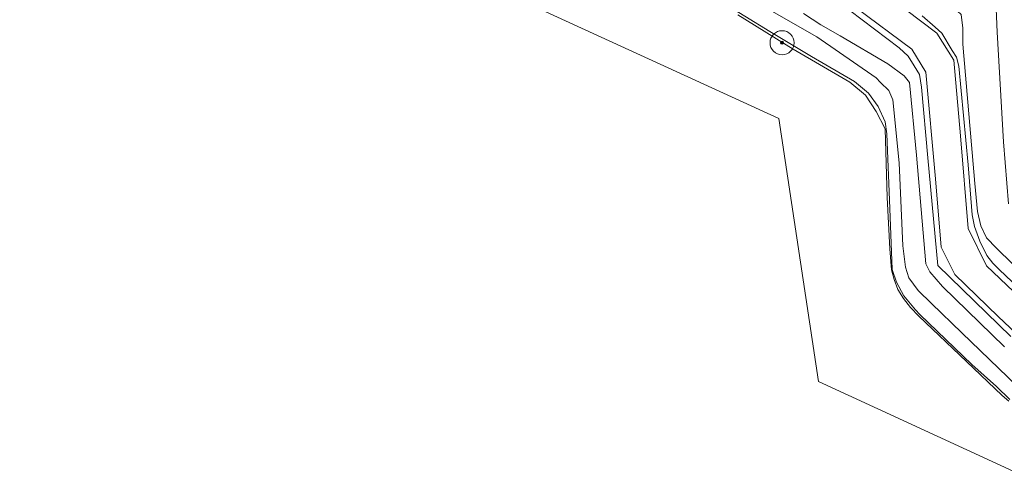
# Model space of a CAD drawing. Extents: x 130905 to 137824, y 412333 to 417928.
# Tile 273 of 313: x 137310 to 137474, y 416210 to 416286. Entities that reach past the tile are written whole.
import ezdxf
from ezdxf.lldxf.tags import DXFTag

# ---------------------------------------------------------------- set-up
doc = ezdxf.new("R2010")
doc.units = 0
for name, color, linetype, lineweight in [('B-ME-GR-BOOM-S', 90, 'Continuous', 25), ('B-ME-GR-GRAS-GV', 60, 'Continuous', 13), ('B-ME-GW-TALUD_KRUIN-G', 90, 'Continuous', 18), ('B-ME-GW-TALUD_TEEN-G', 90, 'Continuous', 18), ('B-ME-KG-GRENS_OPNAME-G', 210, 'KG-OPNAME', 18), ('B-ME-OG-WATER_POEL-GV', 7, 'Continuous', 18), ('B-ME-VH-VERHARDING_STRAATBAKSTEEN-GV', 252, 'Continuous', 18)]:
    doc.layers.add(name, color=color, linetype=linetype, lineweight=lineweight)
doc.styles.get("Standard").update_dxf_attribs({"font": 'arial.ttf'})
tags = doc.linetypes.add('KG-OPNAME', pattern='A,5.5,-2,["O",Standard,S=1.8,R=0,X=-0.5,Y=-0.9],-2,5.5,-2,[5,NLCS.SHX,S=0.75,R=0,X=0,Y=0],-2', length=19).pattern_tags.tags
tags[6] = DXFTag(74, 10)

# ---------------------------------------------------------------- blocks, each defined once
blk = doc.blocks.new('SGR-BOOM_01-SO')
at = {"linetype": 'ByBlock', "lineweight": 18}
h = blk.add_hatch(color=0, dxfattribs=at)
h.dxf.hatch_style = 1
edge = h.paths.add_edge_path()
edge.add_arc((0, 0), 0.25, 0, 360)
at = {"color": 0, "linetype": 'ByBlock', "lineweight": 18}
for radius in [2, 0.25]:
    blk.add_circle((0, 0), radius, dxfattribs=at)

msp = doc.modelspace()

# ---------------------------------------------------------------- linework, layer by layer
at = {"layer": 'B-ME-GR-GRAS-GV'}
for points in [[(137306.127, 416351.221, 2.574), (137322.943, 416348.69, 2.604), (137335.523, 416346.601, 2.604), (137346.245, 416344.018, 2.544), (137356.151, 416341.126, 2.648), (137363.23, 416338.267, 2.421), (137369.994, 416335.013, 2.199), (137376.973, 416331.013, 2.199), (137387.162, 416324.535, 2.428), (137401.026, 416315.101, 2.618), (137415.621, 416304.956, 2.824), (137421.37, 416301.284, 2.924), (137426.087, 416298.781, 2.949), (137433.842, 416295.343, 3.037), (137439.567, 416293.968, 3.081), (137456.021, 416281.463, 2.943), (137457.509, 416280.087, 2.994), (137458.497, 416278.505, 3.003), (137459.415, 416277.038, 3.177), (137459.75, 416274.908, 3.082), (137460.759, 416263.191, 3.276), (137462.449, 416245.239, 3.528), (137474.618, 416233.46, 3.519)], [(137471.995, 416291.94, 8.022), (137472.331, 416284.103, 7.8), (137473.366, 416265.821, 7.962), (137474.194, 416255.535, 7.98)], [(137474.194, 416255.535, 7.98), (137473.366, 416265.821, 7.962), (137472.331, 416284.103, 7.8), (137471.995, 416291.94, 8.022)], [(137474.419, 416222.951, 1.148), (137472.193, 416225.084, 1.148), (137468.123, 416228.768, 1.033), (137459.435, 416237.092, 1.073), (137458.717, 416237.881, 1.033), (137456.78, 416240.18, 1.033), (137455.549, 416242.475, 1.033), (137454.818, 416244.612, 1.033), (137454.433, 416254.759, 1.008), (137453.981, 416267.19, 1.033), (137453.702, 416269.146, 1.033), (137452.486, 416271.708, 1.021), (137450.924, 416273.93, 1.033), (137448.557, 416275.884, 0.996), (137441.399, 416280.023, 1.008), (137434.481, 416284.192, 1.033), (137426.157, 416289.302, 1.033)], [(137426.157, 416289.302, 1.033), (137434.481, 416284.192, 1.033), (137441.399, 416280.023, 1.008), (137448.557, 416275.884, 0.996), (137450.924, 416273.93, 1.033), (137452.486, 416271.708, 1.021), (137453.702, 416269.146, 1.033), (137453.981, 416267.19, 1.033), (137454.433, 416254.759, 1.008), (137454.818, 416244.612, 1.033), (137455.549, 416242.475, 1.033), (137456.78, 416240.18, 1.033), (137458.717, 416237.881, 1.033), (137459.435, 416237.092, 1.073), (137468.123, 416228.768, 1.033), (137472.193, 416225.084, 1.148), (137474.419, 416222.951, 1.148)], [(137432.507, 416288.934, 1.122), (137442.325, 416283.306, 1.338), (137452.168, 416276.466, 1.2), (137452.91, 416275.716, 1.2), (137454.262, 416274.354, 1.2), (137454.969, 416272.829, 1.143), (137456.005, 416262.322, 1.014), (137456.634, 416248.503, 1.245), (137457.056, 416244.981, 1.245), (137457.625, 416243.218, 1.245), (137459.155, 416241.064, 1.245), (137461.4, 416238.9, 1.198), (137466.428, 416234.057, 1.14), (137474.082, 416226.686, 1.148)], [(137474.082, 416226.686, 1.148), (137466.428, 416234.057, 1.14), (137461.4, 416238.9, 1.198), (137459.155, 416241.064, 1.245), (137457.625, 416243.218, 1.245), (137457.056, 416244.981, 1.245), (137456.634, 416248.503, 1.245), (137456.005, 416262.322, 1.014), (137454.969, 416272.829, 1.143), (137454.262, 416274.354, 1.2), (137452.91, 416275.716, 1.2), (137452.168, 416276.466, 1.2), (137442.325, 416283.306, 1.338), (137432.507, 416288.934, 1.122)], [(137474.276, 416222.658, 0.585), (137473.148, 416223.639, 0.585), (137467.219, 416229.293, 0.585), (137459.305, 416236.835, 0.585), (137457.913, 416238.256, 0.585), (137456.746, 416239.763, 0.585), (137455.807, 416241.265, 0.585), (137455.157, 416242.933, 0.585), (137454.745, 416244.515, 0.585), (137454.429, 416248.035, 0.585), (137454.012, 416256.587, 0.585), (137453.697, 416268.012, 0.585), (137452.172, 416270.87, 0.585), (137450.426, 416273.598, 0.585), (137447.824, 416275.75, 0.585), (137438.368, 416281.283, 0.585), (137429.166, 416286.993, 0.585)], [(137440.096, 416287.194, 2.788), (137442.971, 416285.334, 2.788), (137446.173, 416283.501, 2.861), (137454.146, 416278.816, 3.15), (137456.823, 416276.835, 3.279), (137457.712, 416275.71, 3.279), (137458.886, 416263.626, 3.396), (137460.46, 416245.519, 3.597), (137461.128, 416244.186, 3.597), (137463.22, 416241.758, 3.597), (137473.511, 416231.731, 3.711)], [(137473.511, 416231.731, 3.711), (137463.22, 416241.758, 3.597), (137461.128, 416244.186, 3.597), (137460.46, 416245.519, 3.597), (137458.886, 416263.626, 3.396), (137457.712, 416275.71, 3.279), (137456.823, 416276.835, 3.279), (137454.146, 416278.816, 3.15), (137446.173, 416283.501, 2.861), (137442.971, 416285.334, 2.788), (137440.096, 416287.194, 2.788)], [(137484.244, 416233.605, 3.678), (137472.714, 416244.523, 3.771), (137471.588, 416245.613, 3.724), (137470.622, 416246.914, 3.701), (137469.424, 416249.311, 3.655), (137468.532, 416251.727, 3.654), (137468.149, 416253.692, 3.676), (137467.48, 416262.013, 3.468), (137465.953, 416278.418, 3.253), (137465.561, 416279.945, 3.24), (137464.838, 416281.014, 3.216), (137463.116, 416283.904, 3.21), (137462.007, 416284.935, 3.241), (137459.858, 416286.804, 3.174)], [(137480.151, 416240.345, 3.9), (137472.179, 416248.135, 3.924), (137470.526, 416249.847, 3.936), (137469.584, 416251.85, 3.891), (137469.069, 416254.264, 3.762), (137468.575, 416258.881, 3.63), (137466.629, 416282.102, 3.369), (137466.618, 416284.753, 3.393), (137466.304, 416287.05, 3.411)], [(137466.304, 416287.05, 3.411), (137466.618, 416284.753, 3.393), (137466.629, 416282.102, 3.369), (137468.575, 416258.881, 3.63), (137469.069, 416254.264, 3.762), (137469.584, 416251.85, 3.891), (137470.526, 416249.847, 3.936), (137472.179, 416248.135, 3.924), (137480.151, 416240.345, 3.9)]]:
    msp.add_polyline3d(points, dxfattribs=at)
at = {"layer": 'B-ME-GW-TALUD_KRUIN-G'}
for points in [[(137474.419, 416222.951, 1.148), (137472.193, 416225.084, 1.148), (137468.123, 416228.768, 1.033), (137459.435, 416237.092, 1.073), (137458.717, 416237.881, 1.033), (137456.78, 416240.18, 1.033), (137455.549, 416242.475, 1.033), (137454.818, 416244.612, 1.033), (137454.433, 416254.759, 1.008), (137453.981, 416267.19, 1.033), (137453.702, 416269.146, 1.033), (137452.486, 416271.708, 1.021), (137450.924, 416273.93, 1.033), (137448.557, 416275.884, 0.996), (137441.399, 416280.023, 1.008), (137434.481, 416284.192, 1.033), (137426.157, 416289.302, 1.033)], [(137440.096, 416287.194, 2.788), (137442.971, 416285.334, 2.788), (137446.173, 416283.501, 2.861), (137454.146, 416278.816, 3.15), (137456.823, 416276.835, 3.279), (137457.712, 416275.71, 3.279), (137458.886, 416263.626, 3.396), (137460.46, 416245.519, 3.597), (137461.128, 416244.186, 3.597), (137463.22, 416241.758, 3.597), (137473.511, 416231.731, 3.711)]]:
    msp.add_polyline3d(points, dxfattribs=at)
at = {"layer": 'B-ME-GW-TALUD_TEEN-G'}
for points in [[(137480.151, 416240.345, 3.9), (137472.179, 416248.135, 3.924), (137470.526, 416249.847, 3.936), (137469.584, 416251.85, 3.891), (137469.069, 416254.264, 3.762), (137468.575, 416258.881, 3.63), (137466.629, 416282.102, 3.369), (137466.618, 416284.753, 3.393), (137466.304, 416287.05, 3.411), (137464.484, 416288.708, 3.352), (137455.771, 416294.394, 3.351), (137440.975, 416304.501, 3.467), (137427.649, 416313.314, 3.552), (137424.477, 416315.827, 3.732), (137418.87, 416320.025, 3.93)], [(137432.507, 416288.934, 1.122), (137442.325, 416283.306, 1.338), (137452.168, 416276.466, 1.2), (137452.91, 416275.716, 1.2), (137454.262, 416274.354, 1.2), (137454.969, 416272.829, 1.143), (137456.005, 416262.322, 1.014), (137456.634, 416248.503, 1.245), (137457.056, 416244.981, 1.245), (137457.625, 416243.218, 1.245), (137459.155, 416241.064, 1.245), (137461.4, 416238.9, 1.198), (137466.428, 416234.057, 1.14), (137474.082, 416226.686, 1.148), (137477.658, 416223.225, 1.116), (137486.022, 416215.305, 1.116), (137487.346, 416214.351, 1.108), (137489.232, 416212.946, 1.122), (137490.393, 416212.94, 1.218), (137492.118, 416213.489, 1.224), (137505.121, 416219.258, 1.002), (137516.204, 416224.588, 1.185), (137520.251, 416226.175, 1.272)]]:
    msp.add_polyline3d(points, dxfattribs=at)
at = {"layer": 'B-ME-KG-GRENS_OPNAME-G'}
msp.add_polyline3d([(137477.121, 416209.995, 0.585), (137442.601, 416225.915, 0.585), (137435.963, 416269.693, 0.585), (137383.396, 416293.853, 0.585), (137339.944, 416313.824, 0.585), (137334.001, 416317.391, 0.585), (137315.689, 416320.567, 0.585), (137315.124, 416320.665, 0.935), (137294.307, 416324.275, 0.918)], dxfattribs=at)
at = {"layer": 'B-ME-OG-WATER_POEL-GV'}
for points in [[(137477.121, 416209.995, 0.585), (137442.601, 416225.915, 0.585), (137435.963, 416269.693, 0.585), (137383.396, 416293.853, 0.585)], [(137429.166, 416286.993, 0.585), (137438.368, 416281.283, 0.585), (137447.824, 416275.75, 0.585), (137450.426, 416273.598, 0.585), (137452.172, 416270.87, 0.585), (137453.697, 416268.012, 0.585), (137454.012, 416256.587, 0.585), (137454.429, 416248.035, 0.585), (137454.745, 416244.515, 0.585), (137455.157, 416242.933, 0.585), (137455.807, 416241.265, 0.585), (137456.746, 416239.763, 0.585), (137457.913, 416238.256, 0.585), (137459.305, 416236.835, 0.585), (137467.219, 416229.293, 0.585), (137473.148, 416223.639, 0.585), (137474.276, 416222.658, 0.585)]]:
    msp.add_polyline3d(points, dxfattribs=at)
at = {"layer": 'B-ME-VH-VERHARDING_STRAATBAKSTEEN-GV'}
for points in [[(137474.618, 416233.46, 3.519), (137462.449, 416245.239, 3.528), (137460.759, 416263.191, 3.276), (137459.75, 416274.908, 3.082), (137459.415, 416277.038, 3.177), (137458.497, 416278.505, 3.003), (137457.509, 416280.087, 2.994), (137456.021, 416281.463, 2.943), (137439.567, 416293.968, 3.081)], [(137478.408, 416237.691, 3.664), (137470.53, 416245.17, 3.639), (137467.478, 416251.427, 3.614), (137466.191, 416266.811, 3.389), (137465.131, 416279.419, 3.177), (137462.277, 416283.905, 3.077), (137451.864, 416291.838, 3.077), (137448.869, 416288.115, 2.964), (137458.125, 416281.239, 3.002), (137460.455, 416277.435, 3.014), (137462.055, 416259.685, 3.252), (137462.988, 416248.288, 3.427), (137465.26, 416243.778, 3.527), (137472.507, 416236.788, 3.514), (137482.584, 416227.195, 3.577)], [(137459.858, 416286.804, 3.174), (137462.007, 416284.935, 3.241), (137463.116, 416283.904, 3.21), (137464.838, 416281.014, 3.216), (137465.561, 416279.945, 3.24), (137465.953, 416278.418, 3.253), (137467.48, 416262.013, 3.468), (137468.149, 416253.692, 3.676), (137468.532, 416251.727, 3.654), (137469.424, 416249.311, 3.655), (137470.622, 416246.914, 3.701), (137471.588, 416245.613, 3.724), (137472.714, 416244.523, 3.771), (137484.244, 416233.605, 3.678)]]:
    msp.add_polyline3d(points, dxfattribs=at)

# ---------------------------------------------------------------- block references
at = {"layer": 'B-ME-GR-BOOM-S'}
msp.add_blockref('SGR-BOOM_01-SO', (137436.517, 416282.331, 0.835), dxfattribs=at)

doc.saveas('drawing.dxf')
